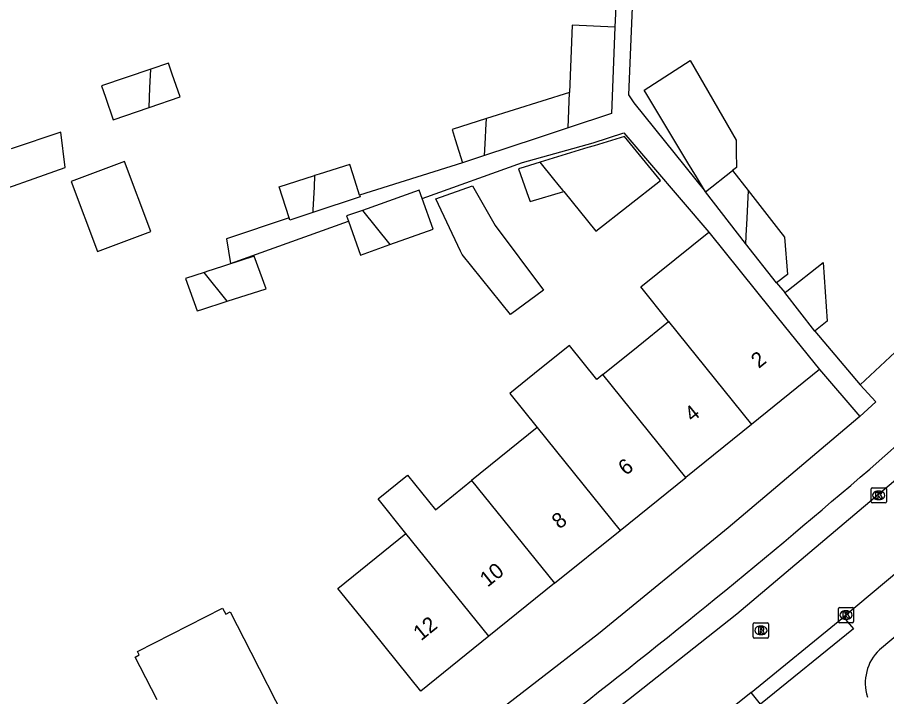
# Model space of a CAD drawing. Extents: x 163010 to 163853, y 382793 to 383982.
# Drawn here: x 163379.7 to 163436.5, y 383784.1 to 383828.5 of the extents above; entities that cross this region are included whole.
import ezdxf

# ---------------------------------------------------------------- set-up
doc = ezdxf.new("R2010")
doc.units = 0
for name, color, linetype in [('IMGEO_Kolk', 7, 'Continuous'), ('IMGEO_Pand', 7, 'Continuous'), ('IMGEO_Pand_nummerreeks', 7, 'Continuous'), ('IMGEO_Rijbaan_lokaal_open', 7, 'Continuous'), ('IMGEO_Rioolput', 7, 'Continuous'), ('IMGEO_Voetpad_open', 7, 'Continuous')]:
    doc.layers.add(name, color=color, linetype=linetype)

msp = doc.modelspace()

# ---------------------------------------------------------------- linework, layer by layer
at = {"layer": 'IMGEO_Kolk'}
for p, q in [((163435.525, 383796.823), (163435.525, 383797.675)), ((163435.6, 383797.749), (163436.452, 383797.749)), ((163436.013, 383797.529), (163436.038, 383797.529)), ((163436.526, 383797.675), (163436.526, 383796.823)), ((163436.036, 383796.969), (163436.011, 383796.969)), ((163436.452, 383796.749), (163435.6, 383796.749)), ((163433.387, 383788.995), (163433.387, 383789.847)), ((163433.462, 383789.921), (163434.314, 383789.921)), ((163433.875, 383789.701), (163433.9, 383789.701)), ((163434.388, 383789.847), (163434.388, 383788.995)), ((163433.898, 383789.141), (163433.873, 383789.141)), ((163434.314, 383788.921), (163433.462, 383788.921))]:
    msp.add_line(p, q, dxfattribs=at)
for points in [[(163435.525, 383796.823), (163435.525, 383797.675)], [(163435.6, 383797.749), (163436.452, 383797.749)], [(163436.526, 383797.675), (163436.526, 383796.823)], [(163435.846, 383797.449), (163435.969, 383797.449), (163435.969, 383797.298), (163436.099, 383797.449), (163436.263, 383797.449), (163436.117, 383797.298), (163436.27, 383797.049), (163436.118, 383797.049), (163436.033, 383797.213), (163435.969, 383797.146), (163435.969, 383797.049), (163435.846, 383797.049), (163435.846, 383797.449)], [(163436.452, 383796.749), (163435.6, 383796.749)], [(163433.387, 383788.995), (163433.387, 383789.847)], [(163433.462, 383789.921), (163434.314, 383789.921)], [(163433.708, 383789.621), (163433.831, 383789.621), (163433.831, 383789.47), (163433.961, 383789.621), (163434.125, 383789.621), (163433.979, 383789.47), (163434.132, 383789.221), (163433.98, 383789.221), (163433.895, 383789.385), (163433.831, 383789.318), (163433.831, 383789.221), (163433.708, 383789.221), (163433.708, 383789.621)], [(163434.388, 383789.847), (163434.388, 383788.995)], [(163434.314, 383788.921), (163433.462, 383788.921)]]:
    msp.add_lwpolyline(points, dxfattribs=at)
for centre, start, end in [((163435.602, 383797.673), 91.552, 178.448), ((163435.602, 383797.673), 91.552, 178.448), ((163436.45, 383797.673), 1.552, 88.448), ((163436.45, 383797.673), 1.552, 88.448), ((163435.602, 383796.825), 181.552, 268.448), ((163435.602, 383796.825), 181.552, 268.448), ((163436.45, 383796.825), 271.552, 358.448), ((163436.45, 383796.825), 271.552, 358.448), ((163433.464, 383789.845), 91.552, 178.448), ((163433.464, 383789.845), 91.552, 178.448), ((163434.312, 383789.845), 1.552, 88.448), ((163434.312, 383789.845), 1.552, 88.448), ((163433.464, 383788.997), 181.552, 268.448), ((163433.464, 383788.997), 181.552, 268.448), ((163434.312, 383788.997), 271.552, 358.448), ((163434.312, 383788.997), 271.552, 358.448)]:
    msp.add_arc(centre, 0.0765, start, end, dxfattribs=at)
for centre, major_axis, ratio, start_param, end_param in [((163436.012, 383797.249), (-0.387, 0.002), 0.722429, 4.712389, 7.853982), ((163436.037, 383797.249), (-0.39, 0.002), 0.717154, 1.570796, 4.712389), ((163433.874, 383789.421), (-0.387, 0.002), 0.722429, 4.712389, 7.853982), ((163433.899, 383789.421), (-0.39, 0.002), 0.717154, 1.570796, 4.712389)]:
    msp.add_ellipse(centre, major_axis=major_axis, ratio=ratio, start_param=start_param, end_param=end_param, dxfattribs=at)
at = {"layer": 'IMGEO_Pand'}
for points in [[(163418.762, 383827.854), (163418.555, 383822.221), (163415.718, 383821.28)], [(163418.762, 383827.854), (163415.965, 383827.991), (163415.803, 383823.597)], [(163388.286, 383822.604), (163390.314, 383823.297), (163389.805, 383824.788), (163389.556, 383825.515), (163388.41, 383825.123)], [(163424.686, 383817.094), (163424.097, 383818.071), (163423.545, 383818.988), (163420.847, 383823.466), (163420.675, 383823.751), (163423.686, 383825.675), (163426.691, 383820.481), (163426.706, 383819.738), (163426.727, 383818.684), (163426.47, 383818.484)], [(163388.41, 383825.123), (163385.185, 383824.02), (163385.434, 383823.293), (163385.944, 383821.803), (163388.286, 383822.604)], [(163388.286, 383822.604), (163388.349, 383823.887), (163388.369, 383824.297), (163388.41, 383825.123)], [(163415.803, 383823.597), (163410.357, 383821.885)], [(163415.718, 383821.28), (163415.803, 383823.597)], [(163410.357, 383821.885), (163408.111, 383821.179), (163408.317, 383820.525), (163408.801, 383818.986)], [(163410.238, 383819.462), (163410.295, 383820.631), (163410.321, 383821.155), (163410.357, 383821.885)], [(163415.718, 383821.28), (163413.61, 383820.581), (163410.238, 383819.462)], [(163415.423, 383817.122), (163417.517, 383814.525), (163421.753, 383817.837), (163419.401, 383820.712), (163417.413, 383820.107), (163417, 383819.981), (163413.883, 383819.033)], [(163383.203, 383817.774), (163384.922, 383813.194), (163388.402, 383814.5), (163386.683, 383819.08), (163383.203, 383817.774)], [(163410.238, 383819.462), (163408.801, 383818.986)], [(163402.061, 383816.879), (163401.638, 383818.215), (163401.426, 383818.886), (163399.416, 383818.251), (163399.12, 383818.157)], [(163413.883, 383819.033), (163412.834, 383818.714), (163412.451, 383818.597), (163413.113, 383816.738), (163413.215, 383816.45), (163415.423, 383817.122)], [(163415.423, 383817.122), (163415.352, 383817.211), (163415.054, 383817.58), (163414.775, 383817.927), (163413.883, 383819.033)], [(163397.453, 383815.391), (163396.808, 383817.427), (163399.12, 383818.157)], [(163399.12, 383818.157), (163399.083, 383817.407), (163399.01, 383815.913), (163399.001, 383815.735)], [(163424.686, 383817.094), (163426.47, 383818.484)], [(163426.47, 383818.484), (163427.488, 383817.178)], [(163408.664, 383813.219), (163407.047, 383816.631), (163409.447, 383817.496), (163410.94, 383814.893), (163414.087, 383810.672), (163411.945, 383809.075), (163408.768, 383812.999), (163408.664, 383813.219)], [(163402.061, 383816.879), (163402.098, 383816.762), (163399.001, 383815.735)], [(163406.148, 383816.661), (163405.952, 383817.209), (163402.248, 383815.882)], [(163427.318, 383813.717), (163424.686, 383817.094)], [(163427.488, 383817.178), (163427.378, 383814.942), (163427.364, 383814.648), (163427.318, 383813.717)], [(163427.488, 383817.178), (163429.479, 383814.624), (163429.859, 383814.136), (163430.058, 383811.698), (163429.333, 383811.132)], [(163404.053, 383813.643), (163406.868, 383814.651), (163406.148, 383816.661)], [(163399.001, 383815.735), (163397.501, 383815.238), (163397.453, 383815.391)], [(163402.248, 383815.882), (163401.216, 383815.513), (163401.335, 383815.181)], [(163402.248, 383815.882), (163404.053, 383813.643)], [(163401.335, 383815.181), (163402.132, 383812.955), (163404.053, 383813.643)], [(163422.284, 383808.61), (163420.456, 383810.878), (163424.91, 383814.459)], [(163424.91, 383814.459), (163429.013, 383809.364), (163432.151, 383805.471)], [(163429.333, 383811.132), (163427.318, 383813.717)], [(163393.408, 383809.94), (163395.946, 383810.761), (163395.17, 383812.887), (163392.421, 383811.999), (163392.207, 383811.93), (163391.888, 383811.827)], [(163429.877, 383810.501), (163430.01, 383810.604), (163432.398, 383812.466), (163432.645, 383808.634), (163432.009, 383808.122), (163431.838, 383807.984)], [(163391.888, 383811.827), (163390.67, 383811.433), (163391.447, 383809.307), (163391.678, 383809.381), (163393.408, 383809.94)], [(163393.408, 383809.94), (163391.888, 383811.827)], [(163431.838, 383807.984), (163429.877, 383810.501)], [(163417.987, 383805.145), (163420.289, 383807.001), (163422.284, 383808.61)], [(163422.284, 383808.61), (163427.703, 383801.887)], [(163417.987, 383805.145), (163417.592, 383804.827), (163415.797, 383807.055), (163413.861, 383805.494), (163411.896, 383803.91), (163413.691, 383801.682)], [(163432.151, 383805.471), (163427.703, 383801.887)], [(163423.405, 383798.423), (163417.987, 383805.145)], [(163413.691, 383801.682), (163409.393, 383798.217)], [(163413.691, 383801.682), (163419.108, 383794.96)], [(163427.703, 383801.887), (163423.405, 383798.423)], [(163405.095, 383794.753), (163403.273, 383797.013), (163405.204, 383798.569), (163407.025, 383796.309), (163409.393, 383798.217)], [(163409.393, 383798.217), (163414.81, 383791.496)], [(163419.108, 383794.96), (163423.405, 383798.423)], [(163410.512, 383788.032), (163406.067, 383784.449), (163402.929, 383788.343), (163400.646, 383791.166), (163405.095, 383794.753)], [(163410.512, 383788.032), (163405.095, 383794.753)], [(163414.81, 383791.496), (163419.108, 383794.96)], [(163414.81, 383791.496), (163410.512, 383788.032)], [(163388.81, 383783.875), (163387.711, 383786.026), (163387.372, 383786.672), (163387.641, 383786.814), (163387.532, 383787.027), (163393.102, 383789.869), (163393.302, 383789.477), (163393.598, 383789.628), (163394.938, 383787.003), (163397.1, 383782.768), (163398.586, 383779.856), (163400.374, 383776.353)]]:
    msp.add_lwpolyline(points, dxfattribs=at)
at = {"layer": 'IMGEO_Rijbaan_lokaal_open'}
for points in [[(163409.179, 383776.11), (163410.126, 383776.685), (163414.038, 383779.443), (163426.755, 383789.511), (163440.212, 383800.888), (163447.677, 383807.69), (163459.784, 383819.079), (163462.387, 383822.049)], [(163439.214, 383793.884), (163433.726, 383789.292)], [(163427.688, 383784.366), (163433.726, 383789.292)], [(163427.688, 383784.366), (163424.604, 383781.893)]]:
    msp.add_lwpolyline(points, dxfattribs=at)
at = {"layer": 'IMGEO_Rioolput'}
for p, q in [((163427.823, 383787.993), (163427.823, 383788.845)), ((163427.898, 383788.919), (163428.75, 383788.919)), ((163428.311, 383788.699), (163428.336, 383788.699)), ((163428.824, 383788.845), (163428.824, 383787.993)), ((163428.75, 383787.919), (163427.898, 383787.919)), ((163428.334, 383788.139), (163428.309, 383788.139))]:
    msp.add_line(p, q, dxfattribs=at)
for points in [[(163427.823, 383787.993), (163427.823, 383788.845)], [(163427.898, 383788.919), (163428.75, 383788.919)], [(163428.412, 383788.617), (163428.16, 383788.619), (163428.16, 383788.219)], [(163428.16, 383788.219), (163428.284, 383788.219), (163428.284, 383788.381), (163428.295, 383788.381)], [(163428.338, 383788.538), (163428.284, 383788.538), (163428.284, 383788.457)], [(163428.284, 383788.457), (163428.336, 383788.457)], [(163428.824, 383788.845), (163428.824, 383787.993)], [(163428.75, 383787.919), (163427.898, 383787.919)], [(163428.342, 383788.352), (163428.413, 383788.219), (163428.553, 383788.219), (163428.488, 383788.345)]]:
    msp.add_lwpolyline(points, dxfattribs=at)
for centre, radius, start, end in [((163427.9, 383788.843), 0.0765, 91.552, 178.448), ((163427.9, 383788.843), 0.0765, 91.552, 178.448), ((163428.294, 383788.328), 0.0533, 26.0293, 88.6989), ((163428.32, 383788.646), 0.19, 274.7715, 282.9687), ((163428.344, 383788.442), 0.0964, 77.0061, 93.1865), ((163428.358, 383788.499), 0.0378, 276.6634, 79.6772), ((163428.411, 383788.507), 0.109, 350.3612, 89.416), ((163428.409, 383788.507), 0.112, 277.5842, 350.9817), ((163428.393, 383788.292), 0.108, 29.5134, 73.7905), ((163428.748, 383788.843), 0.0765, 1.552, 88.448), ((163428.748, 383788.843), 0.0765, 1.552, 88.448), ((163427.9, 383787.995), 0.0765, 181.552, 268.448), ((163427.9, 383787.995), 0.0765, 181.552, 268.448), ((163428.748, 383787.995), 0.0765, 271.552, 358.448), ((163428.748, 383787.995), 0.0765, 271.552, 358.448)]:
    msp.add_arc(centre, radius, start, end, dxfattribs=at)
for centre, major_axis, ratio, start_param, end_param in [((163428.31, 383788.419), (-0.387, 0.002), 0.722429, 4.712389, 7.853982), ((163428.335, 383788.419), (-0.39, 0.002), 0.717154, 1.570796, 4.712389)]:
    msp.add_ellipse(centre, major_axis=major_axis, ratio=ratio, start_param=start_param, end_param=end_param, dxfattribs=at)
at = {"layer": 'IMGEO_Voetpad_open'}
for points in [[(163419.559, 383844.326), (163418.762, 383827.854)], [(163420.54, 383844.279), (163419.649, 383823.434), (163419.997, 383822.923), (163424.686, 383817.094)], [(163371.23, 383814.579), (163382.793, 383818.678), (163382.523, 383820.988), (163379.264, 383819.897)], [(163406.148, 383816.661), (163412.732, 383819.003), (163417.346, 383820.294), (163419.357, 383820.951), (163424.91, 383814.459)], [(163408.801, 383818.986), (163402.061, 383816.879)], [(163397.453, 383815.391), (163393.35, 383814.015), (163393.618, 383812.417), (163401.335, 383815.181)], [(163429.333, 383811.132), (163429.877, 383810.501)], [(163431.838, 383807.984), (163434.815, 383804.463)], [(163438.085, 383807.525), (163434.815, 383804.463)], [(163432.151, 383805.471), (163434.783, 383802.404)], [(163434.815, 383804.463), (163435.848, 383803.36), (163434.783, 383802.404)], [(163434.783, 383802.404), (163434.654, 383802.288), (163426.183, 383795.121), (163417.686, 383788.196), (163408.658, 383781.229), (163402.507, 383777.454), (163400.374, 383776.353)], [(163443.523, 383793.173), (163442.516, 383792.524), (163436.085, 383787.156)], [(163433.726, 383789.292), (163434.374, 383788.518), (163428.301, 383783.598), (163427.688, 383784.366)]]:
    msp.add_lwpolyline(points, dxfattribs=at)
for centre, radius, start, end in [((162869.686, 384433.644), 850.241, 311.769146, 313.891131), ((163116.478, 384168.928), 488.471, 307.78462, 310.86242), ((163438.121, 383784.992), 2.972, 133.2549, 198.2462)]:
    msp.add_arc(centre, radius, start, end, dxfattribs=at)

# ---------------------------------------------------------------- texts
at = {"layer": 'IMGEO_Pand_nummerreeks'}
for s, rotation, p in [('2', 38.8637, (163428.18, 383805.508)), ('4', 38.8637, (163423.834, 383802.005)), ('6', 38.8637, (163419.487, 383798.502)), ('8', 38.8665, (163415.143, 383795)), ('10', 38.8637, (163410.437, 383791.207)), ('12', 38.8665, (163406.084, 383787.7))]:
    msp.add_text(s, height=1, rotation=rotation, dxfattribs=at).set_placement(p)

doc.saveas('drawing.dxf')
